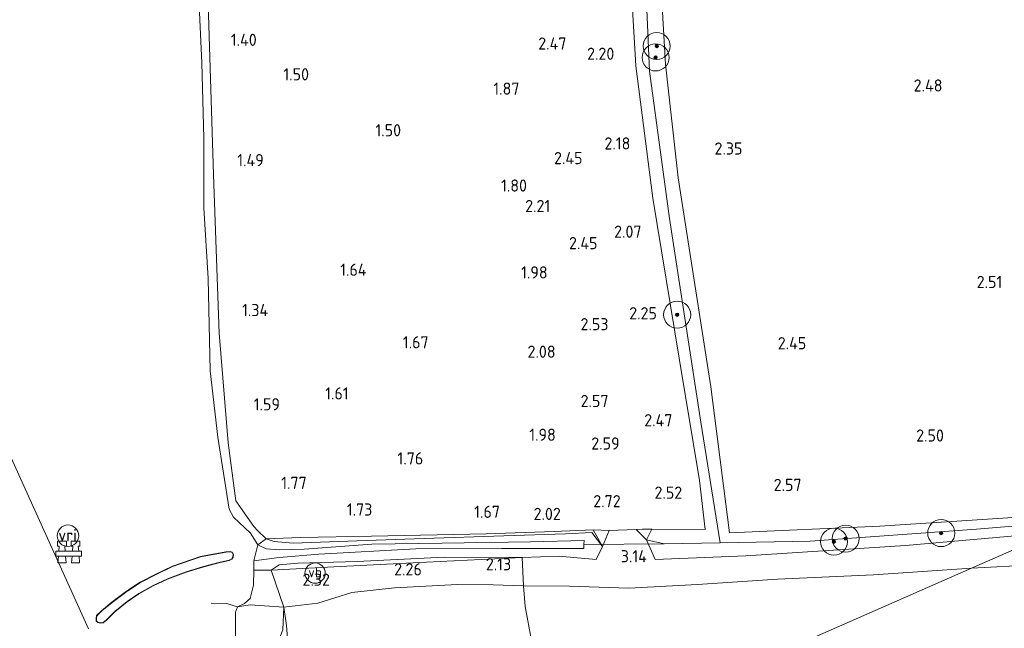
# Model space of a CAD drawing. Extents: x 130905 to 137824, y 412333 to 417928.
# Tile 300 of 313: x 136963 to 137108, y 417123 to 417213. Entities that reach past the tile are written whole.
import ezdxf
from ezdxf.enums import TextEntityAlignment as Align

# ---------------------------------------------------------------- set-up
doc = ezdxf.new("R2010")
doc.units = 0
for name, color, linetype, lineweight in [('B-ME-GK-BESCHOEIING_DAMWAND-GV', 130, 'Continuous', 18), ('B-ME-GR-BOOM-S', 90, 'Continuous', 25), ('B-ME-GR-BOUWLAND_AKKERBOUW-GV', 80, 'Continuous', 13), ('B-ME-GR-GRAS-GV', 60, 'Continuous', 13), ('B-ME-GW-TALUD_KRUIN-G', 90, 'Continuous', 18), ('B-ME-GW-TALUD_TEEN-G', 90, 'Continuous', 18), ('B-ME-IE-MEUBILAIR_WATERWEGMEUBILAIR-S', 150, 'Continuous', 25), ('B-ME-IE-MEUBILAIR_WEGMEUBILAIR-S', 7, 'Continuous', 25), ('B-ME-IE-TERREINAFSCHEIDING_DOORGANG-G', 210, 'Continuous', 18), ('B-ME-IE-TERREINAFSCHEIDING_KUNSTMATIG_HEKWERK-G', 20, 'IE-TERREINAFSCHEIDING-KUNSTMATIG', 18), ('B-ME-KW-KUNSTWERK_DUIKER-G', 170, 'Continuous', 18), ('B-ME-OB-BEKLEDING_STEEN-GV', 30, 'Continuous', 18), ('B-ME-OB-BEKLEDING_STORTSTEEN-GV', 30, 'Continuous', 18), ('B-ME-OB-OEVERVOORZIENING-G', 7, 'Continuous', 18), ('B-ME-OG-WATER_GREPPEL-G', 160, 'Continuous', 18), ('B-ME-OG-WATER_RIVIER-GV', 130, 'Continuous', 18), ('B-ME-OG-WATER_SLOOT-G', 120, 'Continuous', 18), ('B-ME-OG-WATER_SLOOT-GV', 120, 'Continuous', 18), ('B-ME-VH-VERHARDING_BETON-GV', 252, 'Continuous', 18), ('B-ME-VW-VRI-S', 160, 'Continuous', 25), ('X-XX-AL-HOOGTELABEL-S', 7, 'Continuous', 25)]:
    doc.layers.add(name, color=color, linetype=linetype, lineweight=lineweight)
doc.styles.add('NLCS-ISO', font='NLCS-ISO.ttf')
doc.styles.add('NLCS-ISO-ANNOTATIVE-T18', font='NLCS-ISO.ttf', dxfattribs={"height": 1.8})
doc.linetypes.add('IE-TERREINAFSCHEIDING-KUNSTMATIG', pattern='A,4,[82,NLCS.SHX,S=0.75,R=90,X=0,Y=0],4,-2', length=10)

# ---------------------------------------------------------------- blocks, each defined once
blk = doc.blocks.new('SAL-HOOGTELABEL-SO')
at = {"color": 0, "linetype": 'ByBlock', "lineweight": -2, "style": 'NLCS-ISO-ANNOTATIVE-T18'}
blk.add_attdef('HOOGTE', text='', height=1.8, dxfattribs=at).set_placement((2.79, 0), align=Align.RIGHT)
blk = doc.blocks.new('SGR-BOOM_01-SO')
at = {"linetype": 'ByBlock', "lineweight": 18}
h = blk.add_hatch(color=0, dxfattribs=at)
h.dxf.hatch_style = 1
edge = h.paths.add_edge_path()
edge.add_arc((0, 0), 0.25, 0, 360)
at = {"color": 0, "linetype": 'ByBlock', "lineweight": 18}
for radius in [2, 0.25]:
    blk.add_circle((0, 0), radius, dxfattribs=at)
blk = doc.blocks.new('SIE-WATER_GELEIDEWERK_REMMINGSWERK-SO')
at = {"color": 0, "linetype": 'ByBlock', "lineweight": 18}
for points in [[(-0.54, 0.1), (-0.6, 0.87), (-0.35, 0.87), (-0.35, 1.59), (-1.65, 1.59), (-1.65, 0.87), (-1.4, 0.87), (-1.47, 0.1)], [(0.54, 0.1), (0.6, 0.87), (0.35, 0.87), (0.35, 1.59), (1.65, 1.59), (1.65, 0.87), (1.4, 0.87), (1.47, 0.1)], [(-1.52, -0.62), (-1.6, -1.59), (-0.4, -1.59), (-0.48, -0.62)], [(1.52, -0.62), (1.6, -1.59), (0.4, -1.59), (0.48, -0.62)]]:
    blk.add_lwpolyline(points, dxfattribs=at)
blk.add_lwpolyline([(-1.9, 0.1), (1.9, 0.1), (1.9, -0.62), (-1.9, -0.62)], close=True, dxfattribs=at)
blk = doc.blocks.new('SIE-WEG_PAAL_VERKEERSBORD-SO')
at = {"color": 0, "linetype": 'ByBlock', "lineweight": 18}
blk.add_circle((0, 0), 1.5, dxfattribs=at)
at = {"color": 0, "linetype": 'ByBlock', "lineweight": 18, "style": 'NLCS-ISO'}
blk.add_text('vb', height=1.5, dxfattribs=at).set_placement((0, 0.13), align=Align.MIDDLE_CENTER)
blk = doc.blocks.new('SKL-VRI_PAAL-SO')
at = {"lineweight": 18}
blk.add_circle((0, 0), 1.59, dxfattribs=at)
at = {"lineweight": 18, "style": 'NLCS-ISO'}
blk.add_text('vri', height=1.8, dxfattribs=at).set_placement((-0.06, 0.08), align=Align.MIDDLE_CENTER)

msp = doc.modelspace()

# ---------------------------------------------------------------- linework, layer by layer
at = {"layer": 'B-ME-GK-BESCHOEIING_DAMWAND-GV'}
for points in [[(136993.83, 417134.238, 1), (136994.11, 417134.142, 1), (136994.286, 417133.827, 1), (136994.258, 417133.437, 1), (136994.038, 417133.099, 1), (136993.665, 417132.911, 1), (136992.309, 417132.622, 1), (136989.89, 417131.997, 1), (136987.305, 417131.217, 1), (136984.539, 417130.159, 1), (136982.421, 417129.179, 1), (136980.299, 417127.996, 1), (136978.589, 417126.825, 1), (136976.763, 417125.33, 1), (136975.553, 417124.136, 1), (136975.04, 417123.727, 1), (136974.608, 417123.677, 1), (136974.217, 417123.747, 1), (136973.999, 417123.932, 1), (136973.978, 417124.342, 1), (136974.027, 417124.777, 1), (136974.791, 417125.497, 1), (136976.307, 417126.741, 1), (136978.464, 417128.384, 1), (136980.505, 417129.722, 1), (136982.821, 417130.889, 1), (136985.274, 417132.08, 1), (136989.395, 417133.498, 1), (136993.181, 417134.194, 1)], [(136974.239, 417123.794, 3.499), (136974.61, 417123.728, 3.499), (136975.02, 417123.775, 3.499), (136975.52, 417124.174, 3.499), (136976.728, 417125.365, 3.476), (136978.559, 417126.865, 3.457), (136980.272, 417128.039, 3.446), (136982.399, 417129.224, 3.438), (136984.519, 417130.205, 3.442), (136987.289, 417131.264, 3.44), (136989.876, 417132.045, 3.438), (136992.297, 417132.671, 3.434), (136993.648, 417132.959, 3.434), (136994.003, 417133.138, 3.453), (136994.209, 417133.454, 3.465), (136994.235, 417133.815, 3.476), (136994.076, 417134.101, 3.472), (136993.823, 417134.188, 3.468), (136993.187, 417134.145, 3.465), (136989.408, 417133.449, 3.484), (136985.293, 417132.034, 3.495), (136982.844, 417130.844, 3.491), (136980.53, 417129.679, 3.491), (136978.493, 417128.343, 3.503), (136976.338, 417126.702, 3.499), (136974.824, 417125.46, 3.503), (136974.075, 417124.753, 3.499), (136974.028, 417124.34, 3.499), (136974.048, 417123.956, 3.499)]]:
    msp.add_polyline3d(points, close=True, dxfattribs=at)
at = {"layer": 'B-ME-GR-BOUWLAND_AKKERBOUW-GV'}
msp.add_polyline3d([(137263.301, 417201.962, 3.974), (137172.763, 417162.17, 2.79), (137122.455, 417140.099, 2.49), (137089.894, 417137.987, 2.629), (137067.626, 417137.015, 2.347), (137064.893, 417158.601, 2.408), (137060.036, 417189.495, 2.381), (137058.202, 417206.304, 2.381), (137057.25, 417222.565, 2.377), (137057.343, 417231.614, 2.37), (137058.052, 417240.453, 2.408), (137059.188, 417250.077, 2.366), (137061.914, 417261.525, 2.247), (137063.417, 417266.899, 2.305), (137066.73, 417277.268, 2.259), (137077.259, 417302.588, 2.232), (137088.696, 417326.096, 2.32), (137096.914, 417340.292, 2.446)], dxfattribs=at)
at = {"layer": 'B-ME-GR-GRAS-GV'}
for points in [[(137054.961, 417224.664, 0.927), (137055.802, 417205.253, 0.946), (137058.774, 417183.493, 0.98), (137063.425, 417153.391, 1.125), (137066.283, 417135.554, 1.399), (137057.976, 417135.407, 1.396), (137055.375, 417135.986, 2.999), (137056.168, 417137.567, 2.759), (137064.028, 417137.501, 2.423), (137063.21, 417144.761, 2.102), (137060.19, 417162.857, 2.049), (137056.318, 417186.481, 1.9), (137053.795, 417206.046, 2.069), (137053.087, 417217.827, 2.037)], [(137057.25, 417222.565, 2.377), (137058.202, 417206.304, 2.381), (137060.036, 417189.495, 2.381), (137064.893, 417158.601, 2.408), (137067.626, 417137.015, 2.347), (137089.894, 417137.987, 2.629), (137122.455, 417140.099, 2.49), (137119.542, 417138.855, 1.548), (137104.199, 417137.56, 1.557), (137079.584, 417135.789, 1.404), (137066.283, 417135.554, 1.399), (137063.425, 417153.391, 1.125), (137058.774, 417183.493, 0.98), (137055.802, 417205.253, 0.946), (137054.961, 417224.664, 0.927)], [(137053.087, 417217.827, 2.037), (137053.795, 417206.046, 2.069), (137056.318, 417186.481, 1.9), (137060.19, 417162.857, 2.049), (137063.21, 417144.761, 2.102), (137064.028, 417137.501, 2.423), (137056.168, 417137.567, 2.759), (137054.789, 417137.543, 2.843), (137053.867, 417137.527, 2.9), (137049.863, 417137.36, 2.869), (137047.494, 417137.449, 2.732), (137041.703, 417137.199, 2.182), (137031.638, 417136.853, 1.908), (137014.706, 417136.496, 1.904), (137004.204, 417136.32, 1.786), (136999.142, 417136.111, 1.404), (136997.82, 417137.345, 1.246), (136997.31, 417137.944, 1.208), (136994.651, 417141.761, 1.192), (136993.48, 417150.324, 1.177), (136992.153, 417166.516, 1.253), (136991.351, 417189.951, 1.206), (136990.594, 417213.656, 1.194)], [(137113.161, 417113.814, 8.84), (137101.53, 417111.482, 9.41), (137088.914, 417109.417, 9.881), (137078.89, 417108.019, 10.044), (137075.857, 417107.618, 10.174), (137070.869, 417107.816, 10.206), (137066.714, 417107.973, 10.19), (137063.082, 417107.989, 10.206), (137056.849, 417107.644, 10.271), (137047.136, 417106.539, 10.483), (137040.859, 417105.491, 10.71), (137048.008, 417107.454, 10.257), (137103.46, 417131.796, 2.727), (137112.772, 417132.29, 2.741)]]:
    msp.add_polyline3d(points, dxfattribs=at)
for points in [[(137112.772, 417132.29, 2.741), (137103.46, 417131.796, 2.727), (137113.588, 417136.242, 2.578), (137115.477, 417137.071, 2.497), (137124.828, 417137.256, 2.557), (137133.061, 417137.405, 2.594), (137150.605, 417137.647, 2.499), (137160.029, 417137.897, 2.503), (137163.576, 417138.187, 2.506), (137167.769, 417139.136, 2.529), (137172.045, 417140.749, 2.539), (137175.121, 417141.842, 2.534), (137177.668, 417142.621, 2.512), (137180.952, 417143.454, 2.62), (137187.965, 417145.368, 2.78), (137192.113, 417140.783, 2.711), (137194.545, 417138.135, 2.752), (137179.758, 417134.538, 2.75), (137170.458, 417134.118, 2.803), (137159.321, 417133.669, 2.806), (137146.881, 417133.053, 2.704), (137133.541, 417132.728, 2.646), (137123.618, 417132.591, 2.682)], [(137115.477, 417137.071, 2.497), (137093.674, 417135.116, 2.488), (137070.047, 417133.589, 2.56), (137056.629, 417133.065, 2.972), (137055.375, 417135.986, 2.999), (137057.976, 417135.407, 1.396), (137066.283, 417135.554, 1.399), (137079.584, 417135.789, 1.404), (137104.199, 417137.56, 1.557), (137119.542, 417138.855, 1.548)], [(137047.285, 417137.077, 2.642), (137048.844, 417134.972, 3.003), (137047.951, 417133.08, 2.992), (137042.406, 417133.566, 2.339), (137036.99, 417133.364, 2.224), (137025.434, 417133.424, 2.011), (137012.582, 417132.775, 1.976), (137003.836, 417132.506, 1.877), (137001.047, 417132.259, 1.699), (136999.861, 417131.515, 1.526), (136997.306, 417131.496, 1), (136997.297, 417132.893, 1), (137001.059, 417133.369, 1), (137006.908, 417133.872, 1), (137021.27, 417134.647, 1), (137033.951, 417134.685, 1), (137046.095, 417134.718, 1), (137046.124, 417135.299, 1), (137046.129, 417135.868, 1), (137038.198, 417135.682, 1), (137025.14, 417135.487, 1), (137014.749, 417135.347, 1), (137004.762, 417134.61, 1), (137001.093, 417134.52, 1), (136999.134, 417134.641, 1), (136997.913, 417135.229, 1), (136999.142, 417136.111, 1.404), (137000.312, 417135.747, 1.529), (137003.112, 417135.469, 1.642), (137012.548, 417135.824, 1.829), (137022.486, 417136.196, 1.817), (137034.27, 417136.563, 1.879), (137043.41, 417136.886, 2.317)], [(137047.494, 417137.449, 2.732), (137048.844, 417134.972, 3.003), (137047.285, 417137.077, 2.642), (137043.41, 417136.886, 2.317), (137034.27, 417136.563, 1.879), (137022.486, 417136.196, 1.817), (137012.548, 417135.824, 1.829), (137003.112, 417135.469, 1.642), (137000.312, 417135.747, 1.529), (136999.142, 417136.111, 1.404), (137004.204, 417136.32, 1.786), (137014.706, 417136.496, 1.904), (137031.638, 417136.853, 1.908), (137041.703, 417137.199, 2.182)], [(137055.375, 417135.986, 2.999), (137056.629, 417133.065, 2.972), (137070.047, 417133.589, 2.56), (137093.674, 417135.116, 2.488), (137115.477, 417137.071, 2.497), (137113.588, 417136.242, 2.578), (137103.46, 417131.796, 2.727), (137088.947, 417130.79, 2.595), (137074.752, 417130.148, 2.64), (137062.911, 417129.387, 2.907), (137052.755, 417128.817, 3.049), (137043.995, 417129.106, 2.778), (137037.189, 417129.194, 2.377), (137036.99, 417133.364, 2.224), (137042.406, 417133.566, 2.339), (137047.951, 417133.08, 2.992), (137048.844, 417134.972, 3.003), (137049.863, 417137.36, 2.869), (137053.867, 417137.527, 2.9)], [(137049.863, 417137.36, 2.869), (137048.844, 417134.972, 3.003), (137047.494, 417137.449, 2.732)], [(137056.168, 417137.567, 2.759), (137055.375, 417135.986, 2.999), (137053.867, 417137.527, 2.9), (137054.789, 417137.543, 2.843)], [(137010.051, 417132.011, 2.226), (136999.861, 417131.515, 1.526), (137001.047, 417132.259, 1.699), (137003.836, 417132.506, 1.877), (137012.582, 417132.775, 1.976), (137025.434, 417133.424, 2.011), (137036.99, 417133.364, 2.224), (137022.84, 417132.698, 2.189)], [(137036.99, 417133.364, 2.224), (137037.189, 417129.194, 2.377), (137032.717, 417129.348, 2.305), (137027.434, 417129.362, 2.366), (137018.126, 417128.874, 2.427), (137011.773, 417128.171, 2.545), (137006.767, 417126.597, 2.774), (137001.757, 417126.006, 2.501), (136999.861, 417131.515, 1.526), (137010.051, 417132.011, 2.226), (137022.84, 417132.698, 2.189)], [(136999.861, 417131.515, 1.526), (137001.757, 417126.006, 2.501), (136996.736, 417126.362, 1.464), (136994.87, 417126.084, 1), (136995.899, 417126.585, 1), (136996.737, 417127.304, 1), (136997.236, 417129.3, 1), (136997.306, 417131.496, 1)], [(137103.46, 417131.796, 2.727), (137048.008, 417107.454, 10.257), (137040.859, 417105.491, 10.71), (137039.299, 417116.068, 6.911), (137037.431, 417126.1, 3.614), (137037.189, 417129.194, 2.377), (137043.995, 417129.106, 2.778), (137052.755, 417128.817, 3.049), (137062.911, 417129.387, 2.907), (137074.752, 417130.148, 2.64), (137088.947, 417130.79, 2.595)], [(137040.859, 417105.491, 10.71), (137009.029, 417101.295, 10.501), (137006.782, 417104.62, 9.076), (137004.654, 417112, 6.201), (137002.487, 417118.936, 3.739), (137002.141, 417123.302, 2.926), (137001.757, 417126.006, 2.501), (137006.767, 417126.597, 2.774), (137011.773, 417128.171, 2.545), (137018.126, 417128.874, 2.427), (137027.434, 417129.362, 2.366), (137032.717, 417129.348, 2.305), (137037.189, 417129.194, 2.377), (137037.431, 417126.1, 3.614), (137039.299, 417116.068, 6.911)], [(137006.782, 417104.62, 9.076), (137009.029, 417101.295, 10.501), (137000.532, 417099.651, 5.863), (136998.849, 417103.506, 5.325), (136998.547, 417101.743, 5.488), (136998.002, 417100.768, 5.488), (136994.286, 417098.104, 5.525), (136992.199, 417101.126, 4.316), (136992.55, 417101.196, 4.346), (136993.368, 417101.606, 4.346), (136995.839, 417106.594, 3.709), (136998.393, 417112.756, 3.007), (136999.751, 417117.998, 2.892), (137001.594, 417122.675, 2.9), (137001.757, 417126.006, 2.501), (137002.141, 417123.302, 2.926), (137002.487, 417118.936, 3.739), (137001.309, 417117.227, 3.889), (136999.913, 417114.221, 3.714), (136996.59, 417106.221, 4.126), (136999.568, 417105.52, 5.376)]]:
    msp.add_polyline3d(points, close=True, dxfattribs=at)
at = {"layer": 'B-ME-GW-TALUD_KRUIN-G'}
for points in [[(136999.142, 417136.111, 1.404), (136997.82, 417137.345, 1.246), (136997.31, 417137.944, 1.208), (136994.651, 417141.761, 1.192), (136993.48, 417150.324, 1.177), (136992.153, 417166.516, 1.253), (136991.351, 417189.951, 1.206), (136990.594, 417213.656, 1.194), (136990.176, 417232.294, 1.152), (136990.59, 417248.52, 1.167), (136991.997, 417261.589, 1.187), (136994.332, 417273.037, 1.152), (136998.265, 417284.202, 1.137), (137001.772, 417293.363, 1.187), (137007.207, 417304.258, 1.194), (137013.234, 417316.623, 1.053), (137021.698, 417333.876, 1.122), (137028.377, 417347.536, 1.171), (137036.144, 417362.268, 1.185), (137042.268, 417371.919, 1.102), (137048.221, 417379.999, 1.034), (137050.019, 417382.418, 1)], [(137001.757, 417126.006, 2.501), (136999.861, 417131.515, 1.526)], [(137009.029, 417101.295, 10.501), (137006.782, 417104.62, 9.076), (137004.654, 417112, 6.201), (137002.487, 417118.936, 3.739), (137002.141, 417123.302, 2.926), (137001.757, 417126.006, 2.501)]]:
    msp.add_polyline3d(points, dxfattribs=at)
at = {"layer": 'B-ME-GW-TALUD_TEEN-G'}
for points in [[(137103.46, 417131.796, 2.727), (137112.772, 417132.29, 2.741), (137123.618, 417132.591, 2.682), (137133.541, 417132.728, 2.646), (137146.881, 417133.053, 2.704), (137159.321, 417133.669, 2.806), (137170.458, 417134.118, 2.803), (137179.758, 417134.538, 2.75), (137194.545, 417138.135, 2.752)], [(137006.767, 417126.597, 2.774), (137011.773, 417128.171, 2.545), (137018.126, 417128.874, 2.427), (137027.434, 417129.362, 2.366), (137032.717, 417129.348, 2.305), (137037.189, 417129.194, 2.377), (137043.995, 417129.106, 2.778), (137052.755, 417128.817, 3.049), (137062.911, 417129.387, 2.907), (137074.752, 417130.148, 2.64), (137088.947, 417130.79, 2.595), (137103.46, 417131.796, 2.727)], [(137001.757, 417126.006, 2.501), (137006.767, 417126.597, 2.774)]]:
    msp.add_polyline3d(points, dxfattribs=at)
at = {"layer": 'B-ME-IE-TERREINAFSCHEIDING_DOORGANG-G'}
for points in [[(137053.867, 417137.527, 2.9), (137049.863, 417137.36, 2.869)], [(137037.189, 417129.194, 2.377), (137036.99, 417133.364, 2.224)]]:
    msp.add_polyline3d(points, dxfattribs=at)
at = {"layer": 'B-ME-IE-TERREINAFSCHEIDING_KUNSTMATIG_HEKWERK-G'}
for points in [[(137049.863, 417137.36, 2.869), (137048.844, 417134.972, 3.003), (137047.494, 417137.449, 2.732), (137041.703, 417137.199, 2.182), (137031.638, 417136.853, 1.908), (137014.706, 417136.496, 1.904), (137004.204, 417136.32, 1.786), (136999.142, 417136.111, 1.404)], [(137049.863, 417137.36, 2.869), (137047.494, 417137.449, 2.732)], [(137053.867, 417137.527, 2.9), (137054.789, 417137.543, 2.843), (137056.168, 417137.567, 2.759)], [(137055.375, 417135.986, 2.999), (137053.867, 417137.527, 2.9)], [(136997.306, 417131.496, 1), (136999.861, 417131.515, 1.526), (137010.051, 417132.011, 2.226), (137022.84, 417132.698, 2.189), (137036.99, 417133.364, 2.224)], [(137040.859, 417105.491, 10.71), (137039.299, 417116.068, 6.911), (137037.431, 417126.1, 3.614), (137037.189, 417129.194, 2.377)], [(137001.757, 417126.006, 2.501), (136996.736, 417126.362, 1.464), (136994.87, 417126.084, 1), (136993.326, 417126.577, 1), (136990.99, 417126.599, 1)]]:
    msp.add_polyline3d(points, dxfattribs=at)
at = {"layer": 'B-ME-KW-KUNSTWERK_DUIKER-G'}
msp.add_polyline3d([(137057.976, 417135.407, 1.396), (137046.124, 417135.299, 1)], dxfattribs=at)
at = {"layer": 'B-ME-OB-BEKLEDING_STEEN-GV'}
msp.add_polyline3d([(136990.594, 417213.656, 1.194), (136991.351, 417189.951, 1.206), (136992.153, 417166.516, 1.253), (136993.48, 417150.324, 1.177), (136994.651, 417141.761, 1.192), (136997.31, 417137.944, 1.208), (136997.82, 417137.345, 1.246), (136999.142, 417136.111, 1.404), (136997.913, 417135.229, 1), (136996.783, 417136.97, 1), (136994.273, 417139.339, 1), (136993.671, 417140.517, 1), (136991.999, 417151.156, 1), (136990.864, 417160.983, 1), (136990.566, 417174.61, 1), (136989.927, 417185.045, 1), (136989.912, 417195.36, 1), (136989.621, 417206.474, 1), (136989.167, 417216.122, 1)], dxfattribs=at)
at = {"layer": 'B-ME-OB-BEKLEDING_STORTSTEEN-GV'}
msp.add_polyline3d([(136992.55, 417101.196, 4.346), (136992.199, 417101.126, 4.316), (136988.277, 417109.599, 1), (136991.109, 417111.01, 1), (136992.637, 417112.351, 1), (136993.82, 417113.95, 1), (136994.542, 417116.592, 1), (136994.589, 417125.268, 1), (136994.87, 417126.084, 1), (136996.736, 417126.362, 1.464), (137001.757, 417126.006, 2.501), (137001.594, 417122.675, 2.9), (136999.751, 417117.998, 2.892), (136998.393, 417112.756, 3.007), (136995.839, 417106.594, 3.709), (136993.368, 417101.606, 4.346)], close=True, dxfattribs=at)
at = {"layer": 'B-ME-OB-OEVERVOORZIENING-G'}
msp.add_polyline3d([(136989.167, 417216.122, 1), (136989.621, 417206.474, 1), (136989.912, 417195.36, 1), (136989.927, 417185.045, 1), (136990.566, 417174.61, 1), (136990.864, 417160.983, 1), (136991.999, 417151.156, 1), (136993.671, 417140.517, 1), (136994.273, 417139.339, 1), (136996.783, 417136.97, 1), (136997.913, 417135.229, 1), (136997.555, 417133.87, 1), (136997.297, 417132.893, 1), (136997.306, 417131.496, 1), (136997.236, 417129.3, 1), (136996.737, 417127.304, 1), (136995.899, 417126.585, 1), (136994.87, 417126.084, 1), (136994.589, 417125.268, 1), (136994.542, 417116.592, 1), (136993.82, 417113.95, 1), (136992.637, 417112.351, 1), (136991.109, 417111.01, 1), (136988.277, 417109.599, 1)], dxfattribs=at)
msp.add_polyline3d([(136993.83, 417134.238, 1), (136993.181, 417134.194, 1), (136989.395, 417133.498, 1), (136985.274, 417132.08, 1), (136982.821, 417130.889, 1), (136980.505, 417129.722, 1), (136978.464, 417128.384, 1), (136976.307, 417126.741, 1), (136974.791, 417125.497, 1), (136974.027, 417124.777, 1), (136973.978, 417124.342, 1), (136973.999, 417123.932, 1), (136974.217, 417123.747, 1), (136974.608, 417123.677, 1), (136975.04, 417123.727, 1), (136975.553, 417124.136, 1), (136976.763, 417125.33, 1), (136978.589, 417126.825, 1), (136980.299, 417127.996, 1), (136982.421, 417129.179, 1), (136984.539, 417130.159, 1), (136987.305, 417131.217, 1), (136989.89, 417131.997, 1), (136992.309, 417132.622, 1), (136993.665, 417132.911, 1), (136994.038, 417133.099, 1), (136994.258, 417133.437, 1), (136994.286, 417133.827, 1), (136994.11, 417134.142, 1)], close=True, dxfattribs=at)
at = {"layer": 'B-ME-OG-WATER_GREPPEL-G'}
for points in [[(137066.283, 417135.554, 1.399), (137063.425, 417153.391, 1.125), (137058.774, 417183.493, 0.98), (137055.802, 417205.253, 0.946), (137054.961, 417224.664, 0.927), (137055.449, 417238.259, 0.885), (137057.339, 417249.936, 0.854), (137061.799, 417268.115, 1.007), (137065.591, 417278.824, 0.866), (137072.381, 417295.443, 1.007), (137079.993, 417312.628, 0.988), (137087.301, 417327.424, 0.973), (137092.696, 417336.849, 0.942), (137098.35, 417346.273, 0.931)], [(137119.542, 417138.855, 1.548), (137104.199, 417137.56, 1.557), (137079.584, 417135.789, 1.404), (137066.283, 417135.554, 1.399), (137057.976, 417135.407, 1.396)]]:
    msp.add_polyline3d(points, dxfattribs=at)
at = {"layer": 'B-ME-OG-WATER_RIVIER-GV'}
for points in [[(136972.87, 417122.83, 1), (136884.419, 417318.183, 1)], [(136884.419, 417318.183, 1), (136972.87, 417122.83, 1)], [(136989.167, 417216.122, 1), (136989.621, 417206.474, 1), (136989.912, 417195.36, 1), (136989.927, 417185.045, 1), (136990.566, 417174.61, 1), (136990.864, 417160.983, 1), (136991.999, 417151.156, 1), (136993.671, 417140.517, 1), (136994.273, 417139.339, 1), (136996.783, 417136.97, 1), (136997.913, 417135.229, 1), (136997.555, 417133.87, 1), (136997.297, 417132.893, 1), (136997.306, 417131.496, 1), (136997.236, 417129.3, 1), (136996.737, 417127.304, 1), (136995.899, 417126.585, 1), (136994.87, 417126.084, 1), (136994.589, 417125.268, 1), (136994.542, 417116.592, 1)]]:
    msp.add_polyline3d(points, dxfattribs=at)
msp.add_polyline3d([(136974.217, 417123.747, 1), (136974.608, 417123.677, 1), (136975.04, 417123.727, 1), (136975.553, 417124.136, 1), (136976.763, 417125.33, 1), (136978.589, 417126.825, 1), (136980.299, 417127.996, 1), (136982.421, 417129.179, 1), (136984.539, 417130.159, 1), (136987.305, 417131.217, 1), (136989.89, 417131.997, 1), (136992.309, 417132.622, 1), (136993.665, 417132.911, 1), (136994.038, 417133.099, 1), (136994.258, 417133.437, 1), (136994.286, 417133.827, 1), (136994.11, 417134.142, 1), (136993.83, 417134.238, 1), (136993.181, 417134.194, 1), (136989.395, 417133.498, 1), (136985.274, 417132.08, 1), (136982.821, 417130.889, 1), (136980.505, 417129.722, 1), (136978.464, 417128.384, 1), (136976.307, 417126.741, 1), (136974.791, 417125.497, 1), (136974.027, 417124.777, 1), (136973.978, 417124.342, 1), (136973.999, 417123.932, 1)], close=True, dxfattribs=at)
at = {"layer": 'B-ME-OG-WATER_SLOOT-G'}
for points in [[(137056.168, 417137.567, 2.759), (137064.028, 417137.501, 2.423), (137063.21, 417144.761, 2.102), (137060.19, 417162.857, 2.049), (137056.318, 417186.481, 1.9), (137053.795, 417206.046, 2.069), (137053.087, 417217.827, 2.037), (137052.922, 417233.264, 2.076), (137054.762, 417246.326, 2.051), (137057.105, 417258.662, 1.912), (137061.438, 417272.108, 1.998), (137064.698, 417282.702, 1.961), (137071.845, 417300.843, 1.919), (137079.706, 417317.241, 2.04), (137085.497, 417329.282, 2.076), (137091.501, 417339.819, 2.095)], [(137122.455, 417140.099, 2.49), (137089.894, 417137.987, 2.629), (137067.626, 417137.015, 2.347), (137064.893, 417158.601, 2.408), (137060.036, 417189.495, 2.381), (137058.202, 417206.304, 2.381), (137057.25, 417222.565, 2.377), (137057.343, 417231.614, 2.37), (137058.052, 417240.453, 2.408), (137059.188, 417250.077, 2.366), (137061.914, 417261.525, 2.247), (137063.417, 417266.899, 2.305), (137066.73, 417277.268, 2.259)], [(136999.142, 417136.111, 1.404), (137000.312, 417135.747, 1.529), (137003.112, 417135.469, 1.642), (137012.548, 417135.824, 1.829), (137022.486, 417136.196, 1.817), (137034.27, 417136.563, 1.879), (137043.41, 417136.886, 2.317), (137047.285, 417137.077, 2.642), (137048.844, 417134.972, 3.003)], [(137056.168, 417137.567, 2.759), (137055.375, 417135.986, 2.999)], [(137055.375, 417135.986, 2.999), (137056.629, 417133.065, 2.972), (137070.047, 417133.589, 2.56), (137093.674, 417135.116, 2.488), (137115.477, 417137.071, 2.497)], [(137036.99, 417133.364, 2.224), (137042.406, 417133.566, 2.339), (137047.951, 417133.08, 2.992), (137048.844, 417134.972, 3.003)], [(137036.99, 417133.364, 2.224), (137025.434, 417133.424, 2.011), (137012.582, 417132.775, 1.976), (137003.836, 417132.506, 1.877), (137001.047, 417132.259, 1.699), (136999.861, 417131.515, 1.526)]]:
    msp.add_polyline3d(points, dxfattribs=at)
at = {"layer": 'B-ME-OG-WATER_SLOOT-GV'}
msp.add_polyline3d([(137021.27, 417134.647, 1), (137006.908, 417133.872, 1), (137001.059, 417133.369, 1), (136997.297, 417132.893, 1), (136997.555, 417133.87, 1), (136997.913, 417135.229, 1), (136999.134, 417134.641, 1), (137001.093, 417134.52, 1), (137004.762, 417134.61, 1), (137014.749, 417135.347, 1), (137025.14, 417135.487, 1), (137038.198, 417135.682, 1), (137046.129, 417135.868, 1), (137046.124, 417135.299, 1), (137046.095, 417134.718, 1), (137033.951, 417134.685, 1)], close=True, dxfattribs=at)
at = {"layer": 'B-ME-VH-VERHARDING_BETON-GV'}
msp.add_polyline3d([(136975.02, 417123.775, 3.499), (136974.61, 417123.728, 3.499), (136974.239, 417123.794, 3.499), (136974.048, 417123.956, 3.499), (136974.028, 417124.34, 3.499), (136974.075, 417124.753, 3.499), (136974.824, 417125.46, 3.503), (136976.338, 417126.702, 3.499), (136978.493, 417128.343, 3.503), (136980.53, 417129.679, 3.491), (136982.844, 417130.844, 3.491), (136985.293, 417132.034, 3.495), (136989.408, 417133.449, 3.484), (136993.187, 417134.145, 3.465), (136993.823, 417134.188, 3.468), (136994.076, 417134.101, 3.472), (136994.235, 417133.815, 3.476), (136994.209, 417133.454, 3.465), (136994.003, 417133.138, 3.453), (136993.648, 417132.959, 3.434), (136992.297, 417132.671, 3.434), (136989.876, 417132.045, 3.438), (136987.289, 417131.264, 3.44), (136984.519, 417130.205, 3.442), (136982.399, 417129.224, 3.438), (136980.272, 417128.039, 3.446), (136978.559, 417126.865, 3.457), (136976.728, 417125.365, 3.476), (136975.52, 417124.174, 3.499)], close=True, dxfattribs=at)

# ---------------------------------------------------------------- block references
at = {"layer": 'B-ME-GR-BOOM-S'}
for p in [(137056.88, 417208.978, 1.087), (137056.717, 417207.292, 1.724), (137059.908, 417169.258, 1.019), (137083.097, 417135.705, 1.851), (137084.829, 417136.154, 1.803), (137098.958, 417136.973, 1.866)]:
    msp.add_blockref('SGR-BOOM_01-SO', p, dxfattribs=at)
at = {"layer": 'B-ME-IE-MEUBILAIR_WATERWEGMEUBILAIR-S'}
msp.add_blockref('SIE-WATER_GELEIDEWERK_REMMINGSWERK-SO', (136969.928, 417134.188, 4.504), dxfattribs=at)
at = {"layer": 'B-ME-IE-MEUBILAIR_WEGMEUBILAIR-S'}
msp.add_blockref('SIE-WEG_PAAL_VERKEERSBORD-SO', (137006.365, 417131.055, 2.095), dxfattribs=at)
at = {"layer": 'B-ME-VW-VRI-S'}
msp.add_blockref('SKL-VRI_PAAL-SO', (136969.814, 417136.581, 6.158), dxfattribs=at)
at = {"layer": 'X-XX-AL-HOOGTELABEL-S'}
for p, values in [((136994.937, 417208.998, 1.404), {'HOOGTE': '1.40'}), ((137040.742, 417208.448, 2.466), {'HOOGTE': '2.47'}), ((137047.821, 417206.939, 2.204), {'HOOGTE': '2.20'}), ((137002.672, 417203.901, 1.496), {'HOOGTE': '1.50'}), ((137033.794, 417201.78, 1.866), {'HOOGTE': '1.87'}), ((137096.355, 417202.246, 2.476), {'HOOGTE': '2.48'}), ((137016.284, 417195.632, 1.504), {'HOOGTE': '1.50'}), ((137050.198, 417193.682, 2.179), {'HOOGTE': '2.18'}), ((137066.772, 417192.926, 2.35), {'HOOGTE': '2.35'}), ((136995.98, 417191.211, 1.492), {'HOOGTE': '1.49'}), ((137043.126, 417191.513, 2.454), {'HOOGTE': '2.45'}), ((137034.908, 417187.454, 1.804), {'HOOGTE': '1.80'}), ((137038.349, 417184.426, 2.205), {'HOOGTE': '2.21'}), ((137051.849, 417180.637, 2.066), {'HOOGTE': '2.07'}), ((137045.34, 417178.941, 2.454), {'HOOGTE': '2.45'}), ((137011.181, 417175.007, 1.637), {'HOOGTE': '1.64'}), ((137037.961, 417174.611, 1.979), {'HOOGTE': '1.98'}), ((137105.2, 417173.201, 2.514), {'HOOGTE': '2.51'}), ((136996.635, 417169.045, 1.342), {'HOOGTE': '1.34'}), ((137054.125, 417168.577, 2.254), {'HOOGTE': '2.25'}), ((137046.956, 417166.956, 2.529), {'HOOGTE': '2.53'}), ((137020.362, 417164.286, 1.666), {'HOOGTE': '1.67'}), ((137076.21, 417164.145, 2.453), {'HOOGTE': '2.45'}), ((137039.136, 417162.893, 2.079), {'HOOGTE': '2.08'}), ((137008.532, 417156.727, 1.605), {'HOOGTE': '1.61'}), ((136998.379, 417155.111, 1.592), {'HOOGTE': '1.59'}), ((137046.962, 417155.594, 2.568), {'HOOGTE': '2.57'}), ((137056.418, 417152.759, 2.466), {'HOOGTE': '2.47'}), ((137039.167, 417150.617, 1.979), {'HOOGTE': '1.98'}), ((137096.569, 417150.503, 2.504), {'HOOGTE': '2.50'}), ((137048.604, 417149.322, 2.592), {'HOOGTE': '2.59'}), ((137019.565, 417147.115, 1.759), {'HOOGTE': '1.76'}), ((137002.334, 417143.5, 1.766), {'HOOGTE': '1.77'}), ((137075.517, 417143.198, 2.566), {'HOOGTE': '2.57'}), ((137057.866, 417142.051, 2.516), {'HOOGTE': '2.52'}), ((137048.765, 417140.791, 2.716), {'HOOGTE': '2.72'}), ((137012.037, 417139.559, 1.73), {'HOOGTE': '1.73'}), ((137030.911, 417139.22, 1.667), {'HOOGTE': '1.67'}), ((137039.909, 417138.914, 2.016), {'HOOGTE': '2.02'}), ((137052.643, 417132.654, 3.142), {'HOOGTE': '3.14'}), ((137019.358, 417130.717, 2.255), {'HOOGTE': '2.26'}), ((137032.569, 417131.468, 2.13), {'HOOGTE': '2.13'}), ((137005.763, 417129.183, 2.317), {'HOOGTE': '2.32'})]:
    msp.add_blockref('SAL-HOOGTELABEL-SO', p, dxfattribs=at).add_auto_attribs(values)

doc.saveas('drawing.dxf')
